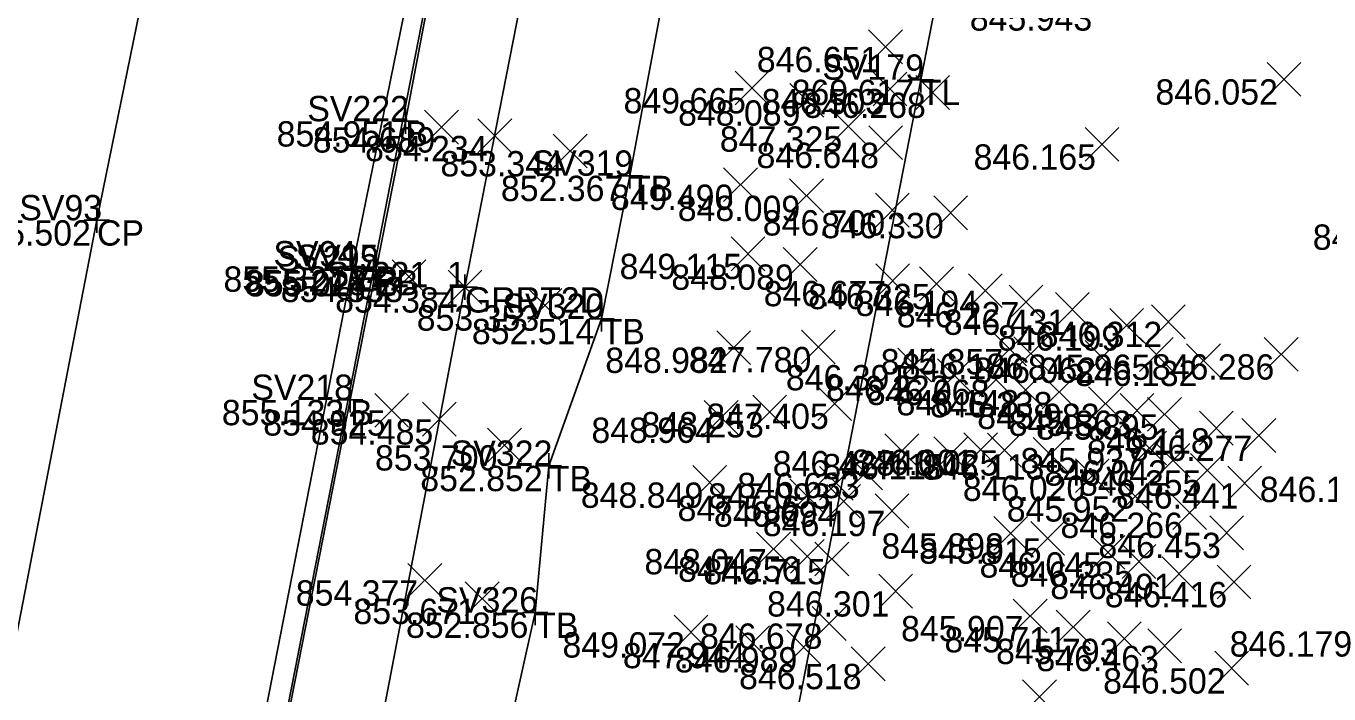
# Model space of a CAD drawing. Extents: x 2228183 to 2230895, y 679226 to 682223.
# Drawn here: x 2228314 to 2228365.4, y 680595.8 to 680622.2 of the extents above; entities that cross this region are included whole.
import ezdxf

# ---------------------------------------------------------------- set-up
doc = ezdxf.new("R2010")
doc.units = 0
for name, color, linetype in [('PV_X_COP', 7, 'Continuous'), ('PV_X_EOP', 7, 'Continuous'), ('PV_X_Shoulder_Aggregate', 7, 'Continuous'), ('RD_X_GR_Rt', 7, 'Continuous'), ('SC_Scratch1', 7, 'Continuous'), ('SV_P_Control_Cells_Set', 7, 'Continuous'), ('SV_X_Break_Lines', 7, 'Continuous'), ('SV_X_Random_Point', 7, 'Continuous'), ('SV_X_Shot_Marker', 7, 'Continuous'), ('SV_X_Text_Comment', 7, 'Continuous'), ('SV_X_Top_of_Bank', 7, 'Continuous'), ('UT_X_Telecom', 7, 'Continuous')]:
    doc.layers.add(name, color=color, linetype=linetype)

msp = doc.modelspace()

# ---------------------------------------------------------------- linework, layer by layer
at = {"layer": 'PV_X_COP'}
msp.add_lwpolyline([(2228262.604, 680193.524), (2228262.146, 680218.328), (2228262.437, 680243.717), (2228263.104, 680268.902), (2228264.443, 680294.535), (2228266.222, 680319.78), (2228268.589, 680344.685), (2228271.405, 680369.17), (2228274.939, 680394.252), (2228278.914, 680418.584), (2228283.486, 680443.605), (2228288.154, 680467.93), (2228293.014, 680492.349), (2228297.716, 680516.963), (2228302.55, 680541.357), (2228307.231, 680565.55), (2228311.972, 680589.697), (2228316.792, 680614.507), (2228321.818, 680639.234), (2228326.722, 680663.726), (2228331.754, 680688.345)], dxfattribs=at)
at = {"layer": 'PV_X_EOP'}
msp.add_lwpolyline([(2228272.958, 680193.788), (2228272.514, 680218.749), (2228272.761, 680243.66), (2228273.456, 680268.53), (2228274.726, 680293.686), (2228276.435, 680318.586), (2228278.817, 680343.424), (2228281.861, 680368.095), (2228285.158, 680392.512), (2228289.018, 680417.009), (2228293.5, 680441.465), (2228298.055, 680466.05), (2228302.846, 680490.329), (2228307.636, 680514.848), (2228312.366, 680539.332), (2228317.173, 680563.701), (2228322.066, 680588.07), (2228326.883, 680612.686), (2228331.837, 680637.002), (2228336.903, 680661.667), (2228341.796, 680685.984)], dxfattribs=at)
at = {"layer": 'PV_X_Shoulder_Aggregate'}
msp.add_lwpolyline([(2228273.386, 680193.772), (2228272.957, 680218.691), (2228273.264, 680243.644), (2228274.133, 680268.478), (2228275.472, 680293.621), (2228277.239, 680318.511), (2228279.649, 680343.317), (2228282.622, 680367.988), (2228285.854, 680392.371), (2228289.575, 680416.853), (2228293.89, 680441.38), (2228298.61, 680465.949), (2228303.2, 680490.238), (2228308.065, 680514.741), (2228313.026, 680539.169), (2228317.996, 680563.53), (2228322.869, 680587.896), (2228327.71, 680612.549), (2228332.443, 680636.855), (2228337.368, 680661.526), (2228342.398, 680685.817)], dxfattribs=at)
at = {"layer": 'RD_X_GR_Rt'}
msp.add_lwpolyline([(2228290.359, 680391.22), (2228294.274, 680415.932), (2228298.414, 680440.801), (2228302.718, 680465.177), (2228307.188, 680489.321), (2228312.206, 680513.859), (2228316.706, 680538.587), (2228321.519, 680562.878), (2228326.574, 680587.113), (2228331.32, 680611.864), (2228336.079, 680636.156), (2228341.093, 680660.882), (2228346.244, 680685.06), (2228350.849, 680709.572), (2228355.751, 680733.95), (2228357.804, 680743.718), (2228360.585, 680755.706), (2228364.08, 680768.892), (2228368.125, 680781.145)], dxfattribs=at)
at = {"layer": 'SV_X_Break_Lines'}
msp.add_lwpolyline([(2228318.056, 680563.531), (2228321.526, 680580.804), (2228322.934, 680587.943), (2228323.641, 680591.395), (2228326.787, 680607.417), (2228327.798, 680612.502), (2228328.969, 680618.417), (2228330.908, 680628.604), (2228332.526, 680636.825), (2228334.967, 680649.168), (2228337.431, 680661.516)], dxfattribs=at)
at = {"layer": 'SV_X_Random_Point'}
for p, q in [((2228347.261, 680620.687), (2228348.595, 680622.022)), ((2228347.261, 680622.022), (2228348.595, 680620.687)), ((2228341.986, 680619.059), (2228343.32, 680620.394)), ((2228341.986, 680620.394), (2228343.32, 680619.059)), ((2228347.436, 680619.025), (2228348.77, 680620.36)), ((2228347.436, 680620.36), (2228348.77, 680619.025)), ((2228362.991, 680619.405), (2228364.325, 680620.74)), ((2228362.991, 680620.74), (2228364.325, 680619.405)), ((2228344.153, 680618.574), (2228345.487, 680619.909)), ((2228344.153, 680619.909), (2228345.487, 680618.574)), ((2228349.119, 680618.882), (2228350.453, 680620.217)), ((2228349.119, 680620.217), (2228350.453, 680618.882)), ((2228329.731, 680617.513), (2228331.065, 680618.848)), ((2228329.731, 680618.848), (2228331.065, 680617.513)), ((2228345.788, 680617.546), (2228347.122, 680618.881)), ((2228345.788, 680618.881), (2228347.122, 680617.546)), ((2228331.834, 680617.171), (2228333.168, 680618.506)), ((2228331.834, 680618.506), (2228333.168, 680617.171)), ((2228347.268, 680616.901), (2228348.602, 680618.236)), ((2228347.268, 680618.236), (2228348.602, 680616.901)), ((2228334.807, 680616.572), (2228336.141, 680617.907)), ((2228334.807, 680617.907), (2228336.141, 680616.572)), ((2228355.806, 680616.838), (2228357.14, 680618.173)), ((2228355.806, 680618.173), (2228357.14, 680616.838)), ((2228341.532, 680615.249), (2228342.866, 680616.584)), ((2228341.532, 680616.584), (2228342.866, 680615.249)), ((2228344.141, 680614.81), (2228345.475, 680616.145)), ((2228344.141, 680616.145), (2228345.475, 680614.81)), ((2228347.527, 680614.238), (2228348.861, 680615.573)), ((2228347.527, 680615.573), (2228348.861, 680614.238)), ((2228349.835, 680614.132), (2228351.169, 680615.467)), ((2228349.835, 680615.467), (2228351.169, 680614.132)), ((2228341.831, 680612.518), (2228343.165, 680613.853)), ((2228341.831, 680613.853), (2228343.165, 680612.518)), ((2228343.888, 680612.095), (2228345.222, 680613.43)), ((2228343.888, 680613.43), (2228345.222, 680612.095)), ((2228328.444, 680611.611), (2228329.778, 680612.946)), ((2228328.444, 680612.946), (2228329.778, 680611.611)), ((2228347.546, 680611.447), (2228348.88, 680612.782)), ((2228347.546, 680612.782), (2228348.88, 680611.447)), ((2228349.275, 680611.331), (2228350.609, 680612.666)), ((2228349.275, 680612.666), (2228350.609, 680611.331)), ((2228330.653, 680611.197), (2228331.987, 680612.532)), ((2228330.653, 680612.532), (2228331.987, 680611.197)), ((2228351.201, 680611.061), (2228352.535, 680612.396)), ((2228351.201, 680612.396), (2228352.535, 680611.061)), ((2228333.815, 680610.483), (2228335.149, 680611.818)), ((2228333.815, 680611.818), (2228335.149, 680610.483)), ((2228352.803, 680610.614), (2228354.137, 680611.949)), ((2228352.803, 680611.949), (2228354.137, 680610.614)), ((2228354.64, 680610.318), (2228355.974, 680611.653)), ((2228354.64, 680611.653), (2228355.974, 680610.318)), ((2228356.778, 680609.696), (2228358.112, 680611.031)), ((2228356.778, 680611.031), (2228358.112, 680609.696)), ((2228358.423, 680609.833), (2228359.757, 680611.168)), ((2228358.423, 680611.168), (2228359.757, 680609.833)), ((2228341.268, 680608.814), (2228342.602, 680610.149)), ((2228341.268, 680610.149), (2228342.602, 680608.814)), ((2228344.61, 680608.839), (2228345.944, 680610.174)), ((2228344.61, 680610.174), (2228345.944, 680608.839)), ((2228352.166, 680608.758), (2228353.5, 680610.093)), ((2228352.166, 680610.093), (2228353.5, 680608.758)), ((2228348.407, 680608.127), (2228349.741, 680609.462)), ((2228348.407, 680609.462), (2228349.741, 680608.127)), ((2228352.999, 680608.576), (2228354.333, 680609.911)), ((2228352.999, 680609.911), (2228354.333, 680608.576)), ((2228355.809, 680608.421), (2228357.143, 680609.756)), ((2228355.809, 680609.756), (2228357.143, 680608.421)), ((2228357.952, 680608.541), (2228359.286, 680609.876)), ((2228357.952, 680609.876), (2228359.286, 680608.541)), ((2228359.816, 680608.297), (2228361.15, 680609.632)), ((2228359.816, 680609.632), (2228361.15, 680608.297)), ((2228362.881, 680608.55), (2228364.215, 680609.885)), ((2228362.881, 680609.885), (2228364.215, 680608.55)), ((2228349.986, 680607.705), (2228351.32, 680609.04)), ((2228349.986, 680609.04), (2228351.32, 680607.705)), ((2228351.624, 680607.551), (2228352.958, 680608.886)), ((2228351.624, 680608.886), (2228352.958, 680607.551)), ((2228352.796, 680607.14), (2228354.13, 680608.475)), ((2228352.796, 680608.475), (2228354.13, 680607.14)), ((2228345.256, 680606.603), (2228346.59, 680607.938)), ((2228345.256, 680607.938), (2228346.59, 680606.603)), ((2228354.117, 680607.062), (2228355.451, 680608.397)), ((2228354.117, 680608.397), (2228355.451, 680607.062)), ((2228355.945, 680606.6), (2228357.279, 680607.935)), ((2228355.945, 680607.935), (2228357.279, 680606.6)), ((2228327.761, 680606.341), (2228329.095, 680607.676)), ((2228327.761, 680607.676), (2228329.095, 680606.341)), ((2228342.688, 680606.269), (2228344.022, 680607.604)), ((2228342.688, 680607.604), (2228344.022, 680606.269)), ((2228357.192, 680606.329), (2228358.526, 680607.664)), ((2228357.192, 680607.664), (2228358.526, 680606.329)), ((2228358.277, 680606.182), (2228359.611, 680607.517)), ((2228358.277, 680607.517), (2228359.611, 680606.182)), ((2228329.641, 680605.988), (2228330.975, 680607.323)), ((2228329.641, 680607.323), (2228330.975, 680605.988)), ((2228340.77, 680606.053), (2228342.104, 680607.388)), ((2228340.77, 680607.388), (2228342.104, 680606.053)), ((2228360.325, 680605.631), (2228361.659, 680606.966)), ((2228360.325, 680606.966), (2228361.659, 680605.631)), ((2228362.001, 680605.343), (2228363.335, 680606.678)), ((2228362.001, 680606.678), (2228363.335, 680605.343)), ((2228332.216, 680604.962), (2228333.55, 680606.297)), ((2228332.216, 680606.297), (2228333.55, 680604.962)), ((2228347.902, 680604.736), (2228349.236, 680606.071)), ((2228347.902, 680606.071), (2228349.236, 680604.736)), ((2228349.837, 680604.618), (2228351.171, 680605.953)), ((2228349.837, 680605.953), (2228351.171, 680604.618)), ((2228351.016, 680604.787), (2228352.35, 680606.122)), ((2228351.016, 680606.122), (2228352.35, 680604.787)), ((2228351.958, 680604.763), (2228353.292, 680606.098)), ((2228351.958, 680606.098), (2228353.292, 680604.763)), ((2228353.763, 680604.602), (2228355.097, 680605.937)), ((2228353.763, 680605.937), (2228355.097, 680604.602)), ((2228357.684, 680604.849), (2228359.018, 680606.184)), ((2228357.684, 680606.184), (2228359.018, 680604.849)), ((2228358.607, 680604.363), (2228359.941, 680605.698)), ((2228358.607, 680605.698), (2228359.941, 680604.363)), ((2228340.313, 680603.489), (2228341.647, 680604.824)), ((2228340.313, 680604.824), (2228341.647, 680603.489)), ((2228346.471, 680603.87), (2228347.805, 680605.205)), ((2228346.471, 680605.205), (2228347.805, 680603.87)), ((2228355.428, 680603.761), (2228356.762, 680605.096)), ((2228355.428, 680605.096), (2228356.762, 680603.761)), ((2228359.969, 680603.968), (2228361.303, 680605.303)), ((2228359.969, 680605.303), (2228361.303, 680603.968)), ((2228345.315, 680603.455), (2228346.649, 680604.79)), ((2228345.315, 680604.79), (2228346.649, 680603.455)), ((2228361.444, 680603.46), (2228362.778, 680604.795)), ((2228361.444, 680604.795), (2228362.778, 680603.46)), ((2228344.154, 680602.964), (2228345.488, 680604.299)), ((2228344.154, 680604.299), (2228345.488, 680602.964)), ((2228345.607, 680602.743), (2228346.941, 680604.078)), ((2228345.607, 680604.078), (2228346.941, 680602.743)), ((2228357.12, 680602.946), (2228358.454, 680604.281)), ((2228357.12, 680604.281), (2228358.454, 680602.946)), ((2228347.514, 680602.372), (2228348.848, 680603.707)), ((2228347.514, 680603.707), (2228348.848, 680602.372)), ((2228359.271, 680602.299), (2228360.605, 680603.634)), ((2228359.271, 680603.634), (2228360.605, 680602.299)), ((2228352.199, 680601.484), (2228353.533, 680602.819)), ((2228352.199, 680602.819), (2228353.533, 680601.484)), ((2228360.73, 680601.504), (2228362.064, 680602.839)), ((2228360.73, 680602.839), (2228362.064, 680601.504)), ((2228353.659, 680601.283), (2228354.993, 680602.618)), ((2228353.659, 680602.618), (2228354.993, 680601.283)), ((2228342.836, 680600.865), (2228344.17, 680602.2)), ((2228342.836, 680602.2), (2228344.17, 680600.865)), ((2228344.173, 680600.571), (2228345.507, 680601.906)), ((2228344.173, 680601.906), (2228345.507, 680600.571)), ((2228345.142, 680600.472), (2228346.476, 680601.807)), ((2228345.142, 680601.807), (2228346.476, 680600.472)), ((2228356.042, 680600.733), (2228357.376, 680602.068)), ((2228356.042, 680602.068), (2228357.376, 680600.733)), ((2228357.271, 680600.371), (2228358.605, 680601.706)), ((2228357.271, 680601.706), (2228358.605, 680600.371)), ((2228358.848, 680599.886), (2228360.182, 680601.221)), ((2228358.848, 680601.221), (2228360.182, 680599.886)), ((2228329.071, 680599.628), (2228330.405, 680600.963)), ((2228329.071, 680600.963), (2228330.405, 680599.628)), ((2228361.018, 680599.564), (2228362.352, 680600.899)), ((2228361.018, 680600.899), (2228362.352, 680599.564)), ((2228331.333, 680598.901), (2228332.667, 680600.236)), ((2228331.333, 680600.236), (2228332.667, 680598.901)), ((2228347.664, 680599.197), (2228348.998, 680600.532)), ((2228347.664, 680600.532), (2228348.998, 680599.197)), ((2228345.034, 680597.924), (2228346.368, 680599.259)), ((2228345.034, 680599.259), (2228346.368, 680597.924)), ((2228352.969, 680598.222), (2228354.303, 680599.557)), ((2228352.969, 680599.557), (2228354.303, 680598.222)), ((2228339.579, 680597.578), (2228340.913, 680598.913)), ((2228339.579, 680598.913), (2228340.913, 680597.578)), ((2228354.669, 680597.783), (2228356.003, 680599.118)), ((2228354.669, 680599.118), (2228356.003, 680597.783)), ((2228356.688, 680597.321), (2228358.022, 680598.656)), ((2228356.688, 680598.656), (2228358.022, 680597.321)), ((2228342.013, 680597.158), (2228343.347, 680598.493)), ((2228342.013, 680598.493), (2228343.347, 680597.158)), ((2228344.027, 680596.991), (2228345.361, 680598.326)), ((2228344.027, 680598.326), (2228345.361, 680596.991)), ((2228358.283, 680597.042), (2228359.617, 680598.377)), ((2228358.283, 680598.377), (2228359.617, 680597.042)), ((2228346.577, 680596.33), (2228347.911, 680597.665)), ((2228346.577, 680597.665), (2228347.911, 680596.33)), ((2228360.927, 680596.157), (2228362.261, 680597.492)), ((2228360.927, 680597.492), (2228362.261, 680596.157)), ((2228353.339, 680595.026), (2228354.673, 680596.361)), ((2228353.339, 680596.361), (2228354.673, 680595.026))]:
    msp.add_line(p, q, dxfattribs=at)
at = {"layer": 'SV_X_Shot_Marker'}
for p, q in [((2228349.317, 680620.555), (2228349.317, 680619.555)), ((2228348.817, 680620.055), (2228349.817, 680620.055)), ((2228349.317, 680620.055), (2228349.317, 680620.055)), ((2228328.969, 680618.917), (2228328.969, 680617.917)), ((2228328.469, 680618.417), (2228329.469, 680618.417)), ((2228328.969, 680618.417), (2228328.969, 680618.417)), ((2228337.837, 680616.765), (2228337.837, 680615.765)), ((2228337.337, 680616.265), (2228338.337, 680616.265)), ((2228337.837, 680616.265), (2228337.837, 680616.265)), ((2228316.792, 680615.007), (2228316.792, 680614.007)), ((2228316.292, 680614.507), (2228317.292, 680614.507)), ((2228316.792, 680614.507), (2228316.792, 680614.507)), ((2228326.883, 680613.186), (2228326.883, 680612.186)), ((2228326.383, 680612.686), (2228327.383, 680612.686)), ((2228326.883, 680612.686), (2228326.883, 680612.686)), ((2228327.21, 680612.549), (2228328.21, 680612.549)), ((2228327.71, 680613.049), (2228327.71, 680612.049)), ((2228327.71, 680612.549), (2228327.71, 680612.549)), ((2228327.798, 680613.002), (2228327.798, 680612.002)), ((2228327.298, 680612.502), (2228328.298, 680612.502)), ((2228327.798, 680612.502), (2228327.798, 680612.502)), ((2228331.32, 680612.364), (2228331.32, 680611.364)), ((2228330.82, 680611.864), (2228331.82, 680611.864)), ((2228331.32, 680611.864), (2228331.32, 680611.864)), ((2228336.717, 680611.116), (2228336.717, 680610.116)), ((2228336.217, 680610.616), (2228337.217, 680610.616)), ((2228336.717, 680610.616), (2228336.717, 680610.616)), ((2228326.787, 680607.917), (2228326.787, 680606.917)), ((2228326.287, 680607.417), (2228327.287, 680607.417)), ((2228326.787, 680607.417), (2228326.787, 680607.417)), ((2228334.631, 680605.314), (2228334.631, 680604.314)), ((2228334.131, 680604.814), (2228335.131, 680604.814)), ((2228334.631, 680604.814), (2228334.631, 680604.814)), ((2228334.097, 680599.523), (2228334.097, 680598.523)), ((2228333.597, 680599.023), (2228334.597, 680599.023)), ((2228334.097, 680599.023), (2228334.097, 680599.023))]:
    msp.add_line(p, q, dxfattribs=at)
at = {"layer": 'SV_X_Top_of_Bank'}
msp.add_lwpolyline([(2228351.296, 680683.864), (2228348.585, 680671.422), (2228345.681, 680659.56), (2228343.564, 680646.922), (2228341.433, 680634.625), (2228339.657, 680626.067), (2228337.837, 680616.265), (2228336.717, 680610.616), (2228334.631, 680604.814), (2228334.097, 680599.023), (2228332.268, 680590.812), (2228331.694, 680589.223), (2228331.741, 680585.744), (2228330.895, 680582.337), (2228329.944, 680577.766), (2228328.503, 680570.479), (2228326.177, 680561.862), (2228324.56, 680553.967), (2228324.09, 680547.312), (2228322.098, 680537.165), (2228319.616, 680531.838), (2228317.404, 680525.616)], dxfattribs=at)
at = {"layer": 'UT_X_Telecom'}
msp.add_lwpolyline([(2228306.801, 680400.49), (2228337.511, 680559.672), (2228349.317, 680620.055), (2228359.383, 680671.523), (2228365.58, 680702.692), (2228381.421, 680781.425)], dxfattribs=at)

# ---------------------------------------------------------------- texts
at = {"layer": 'SC_Scratch1'}
for s, p in [('845.943', (2228351.255, 680621.994)), ('846.651', (2228342.846, 680620.354)), ('849.665', (2228337.583, 680618.726)), ('869.617', (2228344.221, 680619.055)), ('846.052', (2228358.585, 680619.072)), ('848.089', (2228339.736, 680618.241)), ('846.503', (2228343.039, 680618.692)), ('846.268', (2228344.686, 680618.549)), ('854.951', (2228323.887, 680617.417)), ('854.689', (2228325.314, 680617.18)), ('847.325', (2228341.385, 680617.213)), ('854.234', (2228327.379, 680616.838)), ('853.344', (2228330.352, 680616.239)), ('846.648', (2228342.835, 680616.568)), ('846.165', (2228351.403, 680616.505)), ('852.367', (2228332.741, 680615.265)), ('849.490', (2228337.085, 680614.916)), ('848.009', (2228339.724, 680614.477)), ('846.700', (2228343.08, 680613.905)), ('846.330', (2228345.388, 680613.799)), ('855.502', (2228311.719, 680613.507)), ('846.021', (2228364.796, 680613.342)), ('849.115', (2228337.428, 680612.185)), ('855.327', (2228321.787, 680611.686)), ('855.218', (2228322.61, 680611.549)), ('848.089', (2228339.471, 680611.762)), ('855.024', (2228322.676, 680611.502)), ('854.833', (2228324.047, 680611.278)), ('846.677', (2228343.117, 680611.114)), ('854.384', (2228326.198, 680610.864)), ('854.384', (2228326.198, 680610.864)), ('846.325', (2228344.872, 680610.998)), ('846.194', (2228346.746, 680610.728)), ('853.353', (2228329.418, 680610.15)), ('846.227', (2228348.374, 680610.281)), ('846.431', (2228350.225, 680609.985)), ('852.514', (2228331.595, 680609.616)), ('846.312', (2228354.017, 680609.5)), ('846.199', (2228352.361, 680609.363)), ('848.982', (2228336.862, 680608.481)), ('847.780', (2228340.163, 680608.506)), ('845.857', (2228347.737, 680608.425)), ('846.186', (2228348.562, 680608.243)), ('846.062', (2228351.403, 680608.088)), ('845.965', (2228353.549, 680608.208)), ('846.132', (2228355.41, 680607.964)), ('846.286', (2228358.444, 680608.217)), ('846.391', (2228343.992, 680607.794)), ('846.222', (2228345.58, 680607.372)), ('846.068', (2228347.191, 680607.218)), ('855.133', (2228321.723, 680606.417)), ('846.148', (2228348.363, 680606.807)), ('846.238', (2228349.684, 680606.729)), ('854.925', (2228323.358, 680606.008)), ('848.253', (2228338.291, 680605.936)), ('847.405', (2228340.853, 680606.27)), ('845.983', (2228351.548, 680606.267)), ('845.863', (2228352.795, 680605.996)), ('854.485', (2228325.238, 680605.655)), ('848.964', (2228336.315, 680605.72)), ('845.895', (2228353.874, 680605.849)), ('846.118', (2228355.892, 680605.298)), ('846.277', (2228357.572, 680605.01)), ('853.700', (2228327.769, 680604.629)), ('846.427', (2228343.473, 680604.403)), ('846.001', (2228346.601, 680604.454)), ('846.025', (2228347.555, 680604.43)), ('845.937', (2228353.255, 680604.516)), ('852.852', (2228329.558, 680603.814)), ('846.115', (2228345.434, 680604.285)), ('846.113', (2228349.366, 680604.269)), ('846.042', (2228354.201, 680604.03)), ('846.633', (2228342.074, 680603.537)), ('846.020', (2228350.981, 680603.428)), ('846.355', (2228355.566, 680603.635)), ('846.126', (2228362.705, 680603.383)), ('848.849', (2228335.896, 680603.156)), ('847.093', (2228340.918, 680603.122)), ('846.441', (2228357.029, 680603.127)), ('847.596', (2228339.717, 680602.631)), ('846.694', (2228341.152, 680602.41)), ('845.952', (2228352.714, 680602.613)), ('846.197', (2228343.085, 680602.039)), ('846.266', (2228354.834, 680601.966)), ('845.898', (2228347.766, 680601.151)), ('845.915', (2228349.256, 680600.95)), ('846.453', (2228356.333, 680601.171)), ('848.047', (2228338.407, 680600.532)), ('847.256', (2228339.736, 680600.238)), ('846.045', (2228351.639, 680600.4)), ('846.715', (2228340.739, 680600.139)), ('846.235', (2228352.868, 680600.038)), ('854.377', (2228324.642, 680599.295)), ('846.491', (2228354.433, 680599.553)), ('846.416', (2228356.581, 680599.231)), ('846.301', (2228343.249, 680598.864)), ('853.671', (2228326.918, 680598.568)), ('852.856', (2228328.993, 680598.023)), ('845.907', (2228348.54, 680597.889)), ('849.072', (2228335.173, 680597.245)), ('846.678', (2228340.601, 680597.591)), ('845.711', (2228350.254, 680597.45)), ('846.179', (2228361.518, 680597.284)), ('847.944', (2228337.558, 680596.825)), ('846.989', (2228339.61, 680596.658)), ('845.793', (2228352.291, 680596.988)), ('846.463', (2228353.886, 680596.709)), ('846.518', (2228342.144, 680595.997)), ('846.502', (2228356.521, 680595.824))]:
    msp.add_text(s, height=1, dxfattribs=at).set_placement(p)
at = {"layer": 'SV_P_Control_Cells_Set'}
for s, p in [('SV179', (2228345.433, 680620.055)), ('SV222', (2228325.096, 680618.417)), ('SV319', (2228333.953, 680616.265)), ('SV93', (2228313.726, 680614.507)), ('SV94', (2228323.759, 680612.686)), ('SV219', (2228323.914, 680612.502)), ('SV95', (2228324.638, 680612.549)), ('SV221_1', (2228325.855, 680611.864)), ('SV320', (2228332.803, 680610.616)), ('SV218', (2228322.886, 680607.417)), ('SV322', (2228330.758, 680604.814)), ('SV326', (2228330.193, 680599.023))]:
    msp.add_text(s, height=1, dxfattribs=at).set_placement(p)
at = {"layer": 'SV_X_Text_Comment'}
for s, p in [('TL', (2228349.317, 680619.055)), ('B', (2228328.969, 680617.417)), ('TB', (2228337.837, 680615.265)), ('CP', (2228316.792, 680613.507)), ('EP', (2228326.883, 680611.686)), ('EB', (2228327.71, 680611.549)), ('B', (2228327.798, 680611.502)), ('GRRT2D', (2228331.32, 680610.864)), ('TB', (2228336.717, 680609.616)), ('B', (2228326.787, 680606.417)), ('TB', (2228334.631, 680603.814)), ('TB', (2228334.097, 680598.023))]:
    msp.add_text(s, height=1, dxfattribs=at).set_placement(p)

doc.saveas('drawing.dxf')
